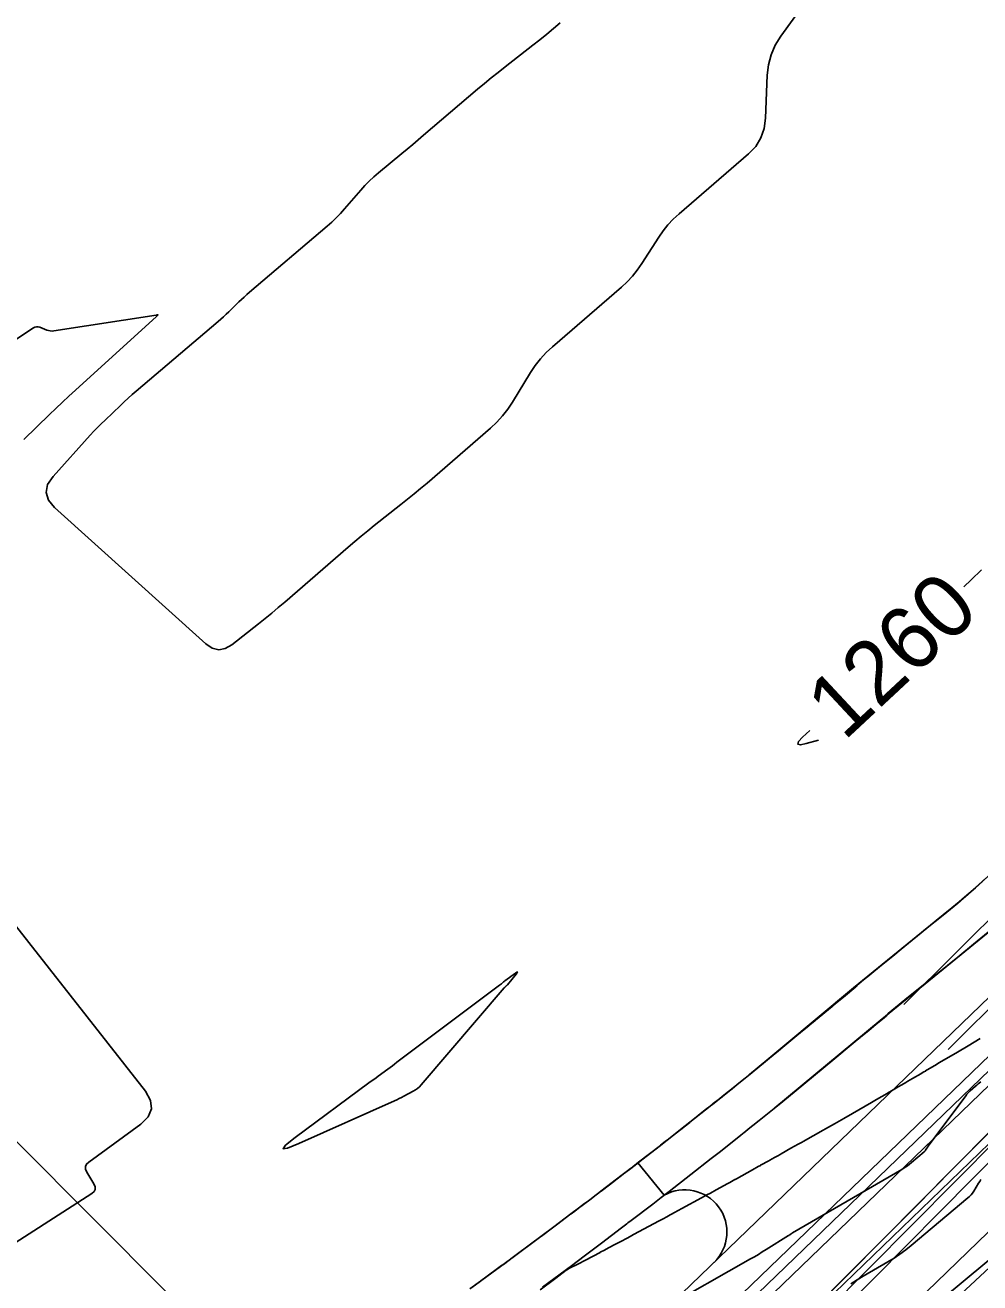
# Model space of a CAD drawing. Extents: x 658976 to 668726, y 639543 to 647196.
# Drawn here: x 661943.7 to 662034.3, y 642901.9 to 643021.2 of the extents above; entities that cross this region are included whole.
import ezdxf

# ---------------------------------------------------------------- set-up
doc = ezdxf.new("R2010")
doc.units = 0
for name, color, linetype in [('Ex_Contour Labels', 7, 'Continuous'), ('Ex_Major Contours', 7, 'Continuous'), ('Ex_Minor Contours', 7, 'Continuous'), ('R_Ramp 15 Degree_Min Ls', 7, 'Continuous'), ('R_Ramp 20 Degree Des Ls', 7, 'Continuous'), ('R_Ramp 20 Degree Existing Ramp', 7, 'Continuous'), ('R_Ramp 20 Degree_Min Ls', 7, 'Continuous')]:
    doc.layers.add(name, color=color, linetype=linetype)

msp = doc.modelspace()

# ---------------------------------------------------------------- linework, layer by layer
at = {"layer": 'Ex_Major Contours'}
for points in [[(661943.62, 642981.94), (661946.05, 642984.31), (661946.66, 642984.9), (661947.27, 642985.48), (661947.89, 642986.06), (661948.52, 642986.63), (661956.19, 642993.62), (661956.22, 642993.64), (661956.26, 642993.68), (661956.28, 642993.7), (661956.33, 642993.75), (661956.34, 642993.76), (661956.34, 642993.76), (661956.34, 642993.77), (661956.33, 642993.77), (661956.24, 642993.76), (661956.24, 642993.76), (661956.23, 642993.76), (661956.23, 642993.76), (661956.22, 642993.76), (661956.2, 642993.75), (661956.2, 642993.75), (661956.19, 642993.74), (661956.19, 642993.74), (661956.18, 642993.74), (661946.47, 642992.25), (661946.29, 642992.23), (661946.12, 642992.24), (661945.96, 642992.27), (661945.79, 642992.32), (661945.14, 642992.59), (661944.98, 642992.63), (661944.83, 642992.64), (661944.67, 642992.6), (661944.52, 642992.53), (661935.94, 642986.86)], [(662034.47, 642969.58), (662033.47, 642968.62), (662032.79, 642967.97)], [(662018.16, 642954.34), (662017.49, 642953.72), (662017.11, 642953.29), (662017.03, 642953.05), (662017.28, 642952.98), (662017.84, 642953.1), (662019, 642953.43)], [(661936.8, 642901.93), (661950.05, 642910.41), (661950.27, 642910.6), (661950.38, 642910.81), (661950.38, 642911.06), (661950.26, 642911.33), (661949.58, 642912.46), (661949.46, 642912.73), (661949.46, 642912.98), (661949.56, 642913.21), (661949.77, 642913.41), (661954.71, 642917.01), (661955.42, 642917.71), (661955.73, 642918.46), (661955.64, 642919.26), (661955.14, 642920.12), (661931.38, 642950.4)], [(662034.4, 642921.03), (662034.28, 642920.92), (662034.15, 642920.81), (662034.03, 642920.7), (662033.9, 642920.59), (662033.4, 642920.17), (662033.28, 642920.07), (662033.17, 642919.95), (662033.06, 642919.83), (662032.96, 642919.7), (662029.4, 642914.9), (662029.36, 642914.85), (662029.33, 642914.81), (662029.3, 642914.76), (662029.27, 642914.72), (662029.16, 642914.53), (662029.13, 642914.48), (662029.09, 642914.44), (662029.05, 642914.4), (662029.01, 642914.36), (662027.81, 642913.35), (662027.59, 642913.17), (662027.36, 642913), (662027.13, 642912.85), (662026.89, 642912.7), (662016.53, 642906.68), (662016.5, 642906.67), (662016.47, 642906.65), (662016.44, 642906.62), (662016.41, 642906.6), (662016.29, 642906.51), (662016.26, 642906.49), (662016.23, 642906.47), (662016.2, 642906.45), (662016.16, 642906.43), (662014.03, 642905.1), (662013.66, 642904.88), (662013.29, 642904.65), (662012.92, 642904.43), (662012.55, 642904.22), (662004.1, 642899.41)]]:
    msp.add_lwpolyline(points, dxfattribs=at)
msp.add_lwpolyline([(661989.46, 642930.18), (661989.43, 642930.16), (661989.41, 642930.13), (661989.38, 642930.11), (661989.28, 642930.03), (661989.26, 642930.01), (661989.23, 642929.98), (661989.21, 642929.96), (661989.19, 642929.93), (661981.31, 642920.73), (661981.14, 642920.55), (661980.96, 642920.39), (661980.76, 642920.25), (661980.55, 642920.12), (661979.67, 642919.65), (661979.45, 642919.53), (661979.23, 642919.42), (661979, 642919.32), (661978.78, 642919.21), (661969.7, 642915.16), (661968.62, 642914.72), (661968.21, 642914.67), (661968.45, 642915.01), (661969.36, 642915.74), (661976.35, 642920.91), (661976.57, 642921.07), (661976.8, 642921.24), (661977.02, 642921.4), (661977.24, 642921.56), (661978.13, 642922.21), (661978.35, 642922.37), (661978.57, 642922.54), (661978.79, 642922.7), (661979.01, 642922.87), (661988.75, 642930.19), (661988.79, 642930.22), (661988.83, 642930.26), (661988.87, 642930.29), (661988.92, 642930.32), (661989.08, 642930.46), (661989.13, 642930.49), (661989.17, 642930.52), (661989.21, 642930.55), (661989.25, 642930.59), (661990.25, 642931.32), (661990.38, 642931.42), (661990.44, 642931.44), (661990.42, 642931.38), (661990.32, 642931.24), (661989.48, 642930.21)], close=True, dxfattribs=at)
at = {"layer": 'Ex_Minor Contours'}
for points in [[(662019.86, 643026.35), (662015.42, 643020.2), (662014.89, 643019.34), (662014.5, 643018.44), (662014.25, 643017.49), (662014.14, 643016.5), (662013.98, 643012.42), (662013.85, 643011.44), (662013.53, 643010.55), (662013.04, 643009.75), (662012.36, 643009.04), (662005.77, 643003.35), (662005.22, 643002.85), (662004.72, 643002.31), (662004.26, 643001.74), (662003.84, 643001.13), (662002.23, 642998.63), (662001.81, 642998.02), (662001.35, 642997.45), (662000.84, 642996.91), (662000.3, 642996.4), (661993.77, 642990.75), (661993.17, 642990.2), (661992.62, 642989.6), (661992.13, 642988.96), (661991.68, 642988.29), (661989.97, 642985.5), (661989.52, 642984.82), (661989.02, 642984.18), (661988.48, 642983.59), (661987.88, 642983.03), (661981.86, 642977.81), (661981.25, 642977.29), (661980.64, 642976.78), (661980.01, 642976.27), (661979.39, 642975.77), (661976.86, 642973.78), (661976.23, 642973.28), (661975.61, 642972.77), (661975, 642972.26), (661974.39, 642971.74), (661968.37, 642966.53), (661967.75, 642966), (661967.14, 642965.48), (661966.51, 642964.97), (661965.88, 642964.47), (661963.35, 642962.48), (661962.72, 642962.11), (661962.1, 642962), (661961.49, 642962.15), (661960.88, 642962.56), (661946.53, 642975.49), (661945.94, 642976.2), (661945.72, 642976.92), (661945.86, 642977.67), (661946.38, 642978.44), (661949.92, 642982.35), (661950.26, 642982.72), (661950.61, 642983.08), (661950.96, 642983.44), (661951.32, 642983.79), (661952.78, 642985.18), (661953.14, 642985.53), (661953.51, 642985.87), (661953.89, 642986.2), (661954.27, 642986.53), (661962.04, 642993.14), (661962.3, 642993.36), (661962.55, 642993.59), (661962.8, 642993.82), (661963.05, 642994.05), (661964.02, 642995), (661964.27, 642995.23), (661964.52, 642995.46), (661964.77, 642995.69), (661965.03, 642995.91), (661972.38, 643002.17), (661972.82, 643002.56), (661973.25, 643002.96), (661973.65, 643003.38), (661974.04, 643003.82), (661975.58, 643005.6), (661975.97, 643006.04), (661976.38, 643006.46), (661976.8, 643006.86), (661977.25, 643007.24), (661979.46, 643009.07), (661979.98, 643009.5), (661980.5, 643009.94), (661981.01, 643010.37), (661981.53, 643010.81), (661986.66, 643015.17), (661987.3, 643015.71), (661987.95, 643016.24), (661988.6, 643016.77), (661989.26, 643017.29), (661991.9, 643019.35), (661992.56, 643019.87), (661993.21, 643020.4), (661993.86, 643020.93), (661994.5, 643021.47)], [(662022.07, 642901.86), (662022.65, 642902.23), (662023.23, 642902.58), (662025.58, 642903.94), (662026.16, 642904.3), (662026.72, 642904.68), (662027.27, 642905.08), (662027.8, 642905.5), (662033.16, 642910), (662033.32, 642910.14), (662033.47, 642910.3), (662033.6, 642910.47), (662033.72, 642910.65), (662034.17, 642911.39), (662034.29, 642911.57), (662034.4, 642911.75)], [(662037.22, 642905.8), (662028.41, 642898.5)]]:
    msp.add_lwpolyline(points, dxfattribs=at)
at = {"layer": 'R_Ramp 15 Degree_Min Ls'}
for p, q in [((662027.08, 642928.34), (662234.9, 643135.3)), ((662031.31, 642924.09), (662239.14, 643131.05))]:
    msp.add_line(p, q, dxfattribs=at)
msp.add_lwpolyline([(661999.48, 642858.53), (661928.92, 642929.38), (661858.36, 643000.24)], dxfattribs=at)
at = {"layer": 'R_Ramp 20 Degree Des Ls'}
for p, q in [((661974.69, 642855.27), (662035.32, 642916.37)), ((661975.4, 642854.57), (662036.03, 642915.67)), ((661976.11, 642853.86), (662036.74, 642914.97))]:
    msp.add_line(p, q, dxfattribs=at)
for points in [[(661986.1, 642901.51), (661986.92, 642902.1), (661986.93, 642902.11), (661986.95, 642902.13), (661987.1, 642902.24), (661987.31, 642902.39), (661988.94, 642903.59), (661989.1, 642903.7), (661989.79, 642904.21), (661989.82, 642904.24), (661990.2, 642904.51), (661991.68, 642905.61), (661992.66, 642906.34), (661992.66, 642906.34), (661992.69, 642906.36), (661992.73, 642906.39), (661992.96, 642906.57), (661993.64, 642907.07), (661994.28, 642907.55), (661995.51, 642908.48), (661995.53, 642908.49), (661995.89, 642908.76), (661996.22, 642909.02), (661996.81, 642909.46), (661997.26, 642909.8), (661997.79, 642910.2), (661998.04, 642910.39), (661998.33, 642910.62), (661998.35, 642910.63), (661998.35, 642910.63), (661998.37, 642910.65), (661999.16, 642911.25), (662000.48, 642912.27), (662000.64, 642912.39), (662000.74, 642912.47), (662001.17, 642912.79), (662001.18, 642912.8), (662001.2, 642912.81), (662001.76, 642913.25), (662002.36, 642913.72), (662004, 642914.99), (662004.01, 642915), (662004.46, 642915.35), (662004.76, 642915.59), (662005.23, 642915.96), (662006.22, 642916.73), (662006.37, 642916.85), (662006.78, 642917.17), (662006.8, 642917.19), (662006.81, 642917.19), (662006.91, 642917.28), (662008.26, 642918.35), (662008.73, 642918.72), (662008.91, 642918.86), (662008.94, 642918.88), (662009.59, 642919.4), (662009.6, 642919.4), (662009.69, 642919.48), (662010.08, 642919.79), (662010.35, 642920.01), (662010.55, 642920.17), (662010.64, 642920.24), (662011.45, 642920.89), (662012.05, 642921.37), (662012.37, 642921.63), (662012.37, 642921.63), (662012.45, 642921.7), (662014.11, 642923.06), (662014.3, 642923.22), (662015.01, 642923.81), (662015.79, 642924.46), (662016.51, 642925.05), (662018.07, 642926.34), (662018.22, 642926.46), (662018.49, 642926.69), (662019.36, 642927.4), (662019.4, 642927.44), (662019.54, 642927.55), (662019.59, 642927.59), (662020.28, 642928.16), (662020.58, 642928.41), (662020.91, 642928.68), (662020.99, 642928.75), (662021.08, 642928.82), (662021.47, 642929.15), (662022.14, 642929.7), (662022.32, 642929.92), (662022.36, 642929.95), (662022.49, 642930.06), (662022.5, 642930.07), (662022.84, 642930.35), (662023.26, 642930.69), (662023.67, 642931.02), (662025.16, 642932.24), (662026.04, 642932.95), (662027.04, 642933.77), (662027.25, 642933.94), (662028.03, 642934.58), (662029.98, 642936.16), (662030.16, 642936.31), (662030.82, 642936.85), (662031.66, 642937.53), (662032.39, 642938.13), (662032.44, 642938.17), (662032.51, 642938.23), (662032.63, 642938.33), (662033.88, 642939.43), (662034.54, 642940.02)], [(661992.59, 642901.3), (661994.07, 642902.4), (661995.06, 642903.14), (661995.06, 642903.14), (661995.09, 642903.16), (661995.13, 642903.19), (661995.39, 642903.33), (661996.16, 642903.73), (661996.88, 642904.1), (661998.27, 642904.84), (661998.29, 642904.85), (661998.69, 642905.06), (661999.08, 642905.26), (661999.74, 642905.61), (662000.25, 642905.88), (662000.84, 642906.2), (662001.12, 642906.35), (662001.46, 642906.53), (662001.47, 642906.54), (662001.48, 642906.54), (662001.5, 642906.55), (662002.4, 642907.03), (662003.89, 642907.83), (662004.08, 642907.93), (662004.19, 642907.99), (662004.67, 642908.25), (662004.69, 642908.26), (662004.7, 642908.27), (662005.34, 642908.61), (662006.03, 642908.99), (662007.89, 642910), (662007.9, 642910), (662008.41, 642910.29), (662008.76, 642910.47), (662009.29, 642910.77), (662010.41, 642911.38), (662010.59, 642911.48), (662011.06, 642911.74), (662011.08, 642911.75), (662011.09, 642911.75), (662011.21, 642911.82), (662012.75, 642912.67), (662013.28, 642912.97), (662013.48, 642913.08), (662013.51, 642913.1), (662014.27, 642913.52), (662014.27, 642913.52), (662014.38, 642913.58), (662014.82, 642913.83), (662015.13, 642914), (662015.36, 642914.13), (662015.46, 642914.19), (662016.38, 642914.71), (662017.07, 642915.09), (662017.44, 642915.3), (662017.44, 642915.3), (662017.53, 642915.35), (662019.45, 642916.44), (662019.67, 642916.56), (662020.5, 642917.04), (662021.4, 642917.55), (662022.22, 642918.02), (662024.02, 642919.06), (662024.19, 642919.15), (662024.5, 642919.34), (662025.5, 642919.92), (662025.55, 642919.95), (662025.71, 642920.04), (662025.77, 642920.07), (662026.56, 642920.53), (662026.91, 642920.74), (662027.28, 642920.95), (662027.38, 642921.01), (662027.48, 642921.07), (662027.93, 642921.33), (662028.69, 642921.78), (662028.94, 642921.93), (662028.99, 642921.95), (662029.14, 642922.04), (662029.15, 642922.05), (662029.54, 642922.28), (662030.02, 642922.56), (662030.49, 642922.84), (662032.19, 642923.84), (662033.19, 642924.44), (662034.32, 642925.12)], [(662017.6, 642898.5), (662021.13, 642902.06), (662024.66, 642905.61), (662028.19, 642909.17), (662031.72, 642912.72), (662035.25, 642916.28)]]:
    msp.add_lwpolyline(points, dxfattribs=at)
at = {"layer": 'R_Ramp 20 Degree Existing Ramp'}
for p, q in [((661974.95, 642870.97), (662066.29, 642959.07)), ((661977.73, 642868.09), (662069.15, 642956.27)), ((661978.42, 642867.37), (662069.87, 642955.57)), ((661979.12, 642866.65), (662070.59, 642954.87)), ((661981.9, 642863.78), (662073.45, 642952.08)), ((661986.32, 642859.72), (662077.87, 642948.02)), ((662022.32, 642929.92), (662012.37, 642921.63)), ((662024.84, 642926.82), (662014.86, 642918.56)), ((662001.85, 642913.32), (662004.37, 642910.27))]:
    msp.add_line(p, q, dxfattribs=at)
for points in [[(662073.58, 642976.19), (662050.97, 642954.58), (662032.51, 642938.23), (662022.32, 642929.92)], [(662076.34, 642973.3), (662053.67, 642951.63), (662035.1, 642935.18), (662024.84, 642926.82)]]:
    msp.add_lwpolyline(points, dxfattribs=at)
msp.add_arc((662006.31, 642906.77), 4, 313.9657, 119.0288, dxfattribs=at)
at = {"layer": 'R_Ramp 20 Degree_Min Ls'}
msp.add_line((662082.45, 642947.13), (661990.61, 642862.12), dxfattribs=at)
for points in [[(661985.92, 642901.38), (661986.92, 642902.1), (661987.05, 642902.2), (661989.79, 642904.21), (661989.81, 642904.22), (661989.91, 642904.3), (661992.66, 642906.34), (661993.88, 642907.25), (661995.51, 642908.48), (661997.42, 642909.93), (661997.79, 642910.2), (661997.92, 642910.3), (661998.04, 642910.39), (661998.35, 642910.63), (662000.38, 642912.19), (662001.18, 642912.8), (662001.93, 642913.38), (662004, 642914.99), (662005.92, 642916.49), (662006.8, 642917.19), (662008.73, 642918.72), (662008.91, 642918.86), (662008.94, 642918.88), (662009.02, 642918.95), (662009.59, 642919.4), (662009.87, 642919.63), (662010.47, 642920.1), (662012.37, 642921.63), (662013.79, 642922.8), (662017.67, 642926.01), (662019.4, 642927.44), (662019.59, 642927.59), (662020.08, 642927.99), (662020.12, 642928.03), (662020.58, 642928.41), (662020.91, 642928.68), (662021.55, 642929.21), (662022.36, 642929.88), (662022.53, 642930.02), (662022.73, 642930.26), (662024.67, 642931.83), (662025.41, 642932.44), (662029.31, 642935.62), (662030.81, 642936.84), (662032.2, 642937.97), (662032.51, 642938.23), (662033.19, 642938.83), (662034.88, 642940.33)], [(661992.8, 642901.53), (661995.55, 642903.57), (661996.77, 642904.48), (661998.4, 642905.71), (662000.31, 642907.16), (662000.68, 642907.44), (662000.81, 642907.54), (662000.92, 642907.63), (662001.24, 642907.87), (662003.27, 642909.42), (662004.07, 642910.04), (662004.82, 642910.62), (662006.89, 642912.22), (662008.8, 642913.73), (662009.69, 642914.42), (662011.62, 642915.95), (662011.8, 642916.09), (662011.82, 642916.11), (662011.91, 642916.18), (662012.48, 642916.64), (662012.76, 642916.86), (662013.36, 642917.34), (662015.26, 642918.86), (662016.68, 642920.03), (662020.56, 642923.24), (662022.29, 642924.67), (662022.48, 642924.83), (662022.96, 642925.23), (662023.01, 642925.27), (662023.47, 642925.64), (662023.8, 642925.91), (662024.44, 642926.44), (662025.25, 642927.11), (662025.42, 642927.25), (662025.62, 642927.49), (662027.55, 642929.07), (662028.3, 642929.67), (662032.2, 642932.85), (662033.7, 642934.07), (662035.08, 642935.2)]]:
    msp.add_lwpolyline(points, dxfattribs=at)

# ---------------------------------------------------------------- texts
at = {"layer": 'Ex_Contour Labels'}
msp.add_text('1260', height=6, rotation=42.9739, dxfattribs=at).set_placement((662021.42, 642953.28))

doc.saveas('drawing.dxf')
